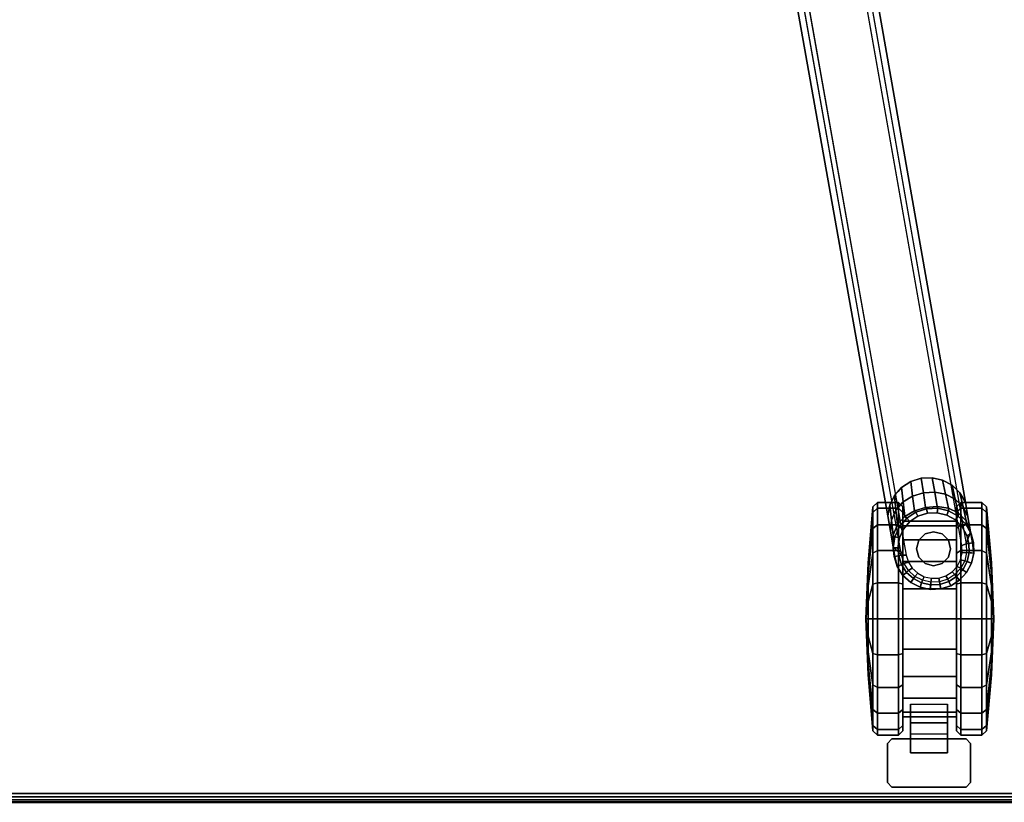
# Model space of a CAD drawing. Header units: inches. Extents: x 390 to 1835, y -266 to 136.
# Tile 864 of 1056: x 1637 to 1650, y -26 to -15. Entities that reach past the tile are written whole.
import ezdxf
from ezdxf.enums import TextEntityAlignment as Align

# ---------------------------------------------------------------- set-up
doc = ezdxf.new("R2010")
doc.units = ezdxf.units.IN
doc.header["$LTSCALE"] = 0.95294
doc.header["$MEASUREMENT"] = 0
for name, color, linetype in [('A-FURN-3-PLANES-TABLE-LEG-BASE', 253, 'Continuous'), ('A-FURN-3-PLANES-TABLE-LEG-CASTER', 253, 'Continuous'), ('A-FURN-3-PLANES-TABLE-LEG-CASTER-STEM', 253, 'Continuous'), ('A-FURN-3-PLANES-TABLE-LEG-CASTER-TRIM', 250, 'Continuous'), ('A-FURN-3-PLANES-TABLE-TOP-EDGE', 35, 'Continuous'), ('A-FURN-3-PLANES-TABLE-TOP-SURFACE-BOTTOM', 49, 'Continuous'), ('A-FURN-3-PLANES-TABLE-TOP-SURFACE-TOP', 33, 'Continuous'), ('A-FURN-HAWORTH-ATT', 251, 'Continuous')]:
    doc.layers.add(name, color=color, linetype=linetype)

# ---------------------------------------------------------------- blocks, each defined once
blk = doc.blocks.new('TARA-2460-JNC4-FLAT-3D-3')
at = {"layer": 'A-FURN-3-PLANES-TABLE-LEG-BASE'}
for points, invisible_edges in [([(52.82, -9.071, 6.269), (54.731, -19.804, 3.595), (54.915, -20.337, 5.246), (53.297, -11.229, 7.757)], 10), ([(55.182, -19.293, 3.664), (55.041, -19.338, 3.66), (52.82, -9.071, 6.269), (53.937, -9.113, 6.261)], 14), ([(54.821, -19.529, 3.636), (52.82, -9.071, 6.269), (54.918, -19.419, 3.651), (54.87, -19.474, 3.644)], 3), ([(54.918, -19.419, 3.651), (52.82, -9.071, 6.269), (55.041, -19.338, 3.66)], 3), ([(54.821, -19.529, 3.636), (54.757, -19.661, 3.617), (52.82, -9.071, 6.269)], 10), ([(54.757, -19.661, 3.617), (54.731, -19.804, 3.595), (52.82, -9.071, 6.269)], 8), ([(53.937, -9.113, 6.261), (54.188, -11.072, 7.757), (55.791, -20.182, 5.246), (55.781, -19.618, 3.596)], 5), ([(53.937, -9.113, 6.261), (55.329, -19.287, 3.661), (55.182, -19.293, 3.664)], 9), ([(55.329, -19.287, 3.661), (53.937, -9.113, 6.261), (55.473, -19.32, 3.651)], 3), ([(55.473, -19.32, 3.651), (53.937, -9.113, 6.261), (55.602, -19.39, 3.637)], 3), ([(55.602, -19.39, 3.637), (53.937, -9.113, 6.261), (55.707, -19.492, 3.618)], 3), ([(55.781, -19.618, 3.596), (55.707, -19.492, 3.618), (53.937, -9.113, 6.261)], 2), ([(54.979, -20.335, 5.305), (55.731, -20.203, 5.305), (54.128, -11.092, 7.816), (53.361, -11.227, 7.816)], 1), ([(55.852, -20.018, 3.53), (55.816, -19.818, 3.56), (55.781, -19.618, 3.596), (55.791, -20.182, 5.246)], 4), ([(54.731, -19.804, 3.595), (54.768, -20.013, 3.557), (54.805, -20.223, 3.528), (54.915, -20.337, 5.246)], 8), ([(55.188, -20.709, 3.189), (55.077, -20.652, 3.189), (55.029, -19.881, 3.189), (55.139, -19.807, 3.189)], 10), ([(55.139, -19.807, 3.189), (55.266, -19.767, 3.189), (55.311, -20.736, 3.189), (55.188, -20.709, 3.189)], 10), ([(55.266, -19.767, 3.189), (55.399, -19.762, 3.189), (55.436, -20.731, 3.189), (55.311, -20.736, 3.189)], 10), ([(55.399, -19.762, 3.189), (55.529, -19.793, 3.189), (55.556, -20.693, 3.189), (55.436, -20.731, 3.189)], 10), ([(55.529, -19.793, 3.189), (55.645, -19.858, 3.189), (55.661, -20.626, 3.189), (55.556, -20.693, 3.189)], 10), ([(54.984, -20.568, 3.189), (54.916, -20.463, 3.189), (54.887, -20.103, 3.189), (54.942, -19.982, 3.189)], 10), ([(54.942, -19.982, 3.189), (55.029, -19.881, 3.189), (55.077, -20.652, 3.189), (54.984, -20.568, 3.189)], 10), ([(55.645, -19.858, 3.189), (55.738, -19.953, 3.189), (55.746, -20.534, 3.189), (55.661, -20.626, 3.189)], 10), ([(55.738, -19.953, 3.189), (55.801, -20.07, 3.189), (55.805, -20.423, 3.189), (55.746, -20.534, 3.189)], 10), ([(54.916, -20.463, 3.189), (54.878, -20.343, 3.189), (54.868, -20.235, 3.189), (54.887, -20.103, 3.189)], 8), ([(55.801, -20.07, 3.189), (55.829, -20.176, 3.189), (55.833, -20.301, 3.189), (55.805, -20.423, 3.189)], 8), ([(54.979, -20.335, 5.305), (55.009, -20.43, 5.289), (55.735, -20.302, 5.289), (55.731, -20.203, 5.305)], 10), ([(55.735, -20.302, 5.289), (55.009, -20.43, 5.289), (55.062, -20.513, 5.274), (55.714, -20.398, 5.274)], 5), ([(55.714, -20.398, 5.274), (55.062, -20.513, 5.274), (55.135, -20.581, 5.261), (55.668, -20.487, 5.261)], 5), ([(55.668, -20.487, 5.261), (55.135, -20.581, 5.261), (55.223, -20.627, 5.251), (55.601, -20.561, 5.251)], 5), ([(55.601, -20.561, 5.251), (55.223, -20.627, 5.251), (55.321, -20.649, 5.245), (55.517, -20.615, 5.245)], 5), ([(55.321, -20.649, 5.245), (55.421, -20.645, 5.242), (55.517, -20.615, 5.245)], 8)]:
    blk.add_3dface(points, dxfattribs=dict(at, invisible_edges=invisible_edges))
for points in [[(55.791, -20.182, 5.246), (55.878, -20.167, 3.507), (55.852, -20.018, 3.53)], [(55.878, -20.167, 3.507), (55.891, -20.165, 3.256), (55.86, -20.049, 3.253), (55.852, -20.018, 3.53)], [(54.828, -20.353, 3.507), (54.805, -20.223, 3.528), (54.805, -20.235, 3.253), (54.816, -20.355, 3.256)], [(54.915, -20.337, 5.246), (54.805, -20.223, 3.528), (54.828, -20.353, 3.507)], [(55.891, -20.165, 3.256), (55.878, -20.167, 3.507), (55.896, -20.307, 3.256)], [(54.828, -20.353, 3.507), (54.816, -20.355, 3.256), (54.859, -20.49, 3.256)]]:
    blk.add_3dface(points, dxfattribs=at)
at = {"layer": 'A-FURN-3-PLANES-TABLE-LEG-CASTER-TRIM'}
for points in [[(55.04, -22.759, 1.575), (55.04, -22.353, 0.899), (55.04, -22.603, 0.899), (55.04, -23.009, 1.575)], [(55.04, -22.353, 0.899), (55.54, -22.353, 0.899), (55.54, -22.603, 0.899), (55.04, -22.603, 0.899)], [(55.54, -23.009, 1.575), (55.54, -22.603, 0.899), (55.54, -22.353, 0.899), (55.54, -22.759, 1.575)], [(55.04, -23.009, 1.575), (55.04, -22.603, 0.899), (55.54, -22.603, 0.899), (55.54, -23.009, 1.575)], [(55.04, -22.759, 1.575), (55.04, -23.009, 1.575), (55.54, -23.009, 1.575), (55.54, -22.759, 1.575)], [(54.787, -22.823, 1.575), (54.727, -22.883, 1.575), (54.727, -22.883, 1.7), (54.787, -22.823, 1.7)], [(54.727, -23.413, 1.7), (54.727, -22.883, 1.7), (54.727, -22.883, 1.575), (54.727, -23.413, 1.575)], [(55.792, -22.823, 1.575), (54.787, -22.823, 1.575), (54.787, -22.823, 1.7), (55.792, -22.823, 1.7)], [(55.792, -22.823, 1.7), (55.852, -22.883, 1.7), (55.852, -22.883, 1.575), (55.792, -22.823, 1.575)], [(55.852, -23.413, 1.575), (55.852, -22.883, 1.575), (55.852, -22.883, 1.7), (55.852, -23.413, 1.7)], [(54.787, -23.473, 1.7), (54.727, -23.413, 1.7), (54.727, -23.413, 1.575), (54.787, -23.473, 1.575)], [(55.792, -23.473, 1.7), (55.792, -23.473, 1.575), (55.852, -23.413, 1.575), (55.852, -23.413, 1.7)], [(54.787, -23.473, 1.7), (54.787, -23.473, 1.575), (55.792, -23.473, 1.575), (55.792, -23.473, 1.7)]]:
    blk.add_3dface(points, dxfattribs=at)
for points, invisible_edges in [([(54.787, -22.823, 1.7), (54.727, -22.883, 1.7), (55.852, -22.883, 1.7), (55.792, -22.823, 1.7)], 2), ([(55.792, -22.823, 1.575), (55.852, -22.883, 1.575), (54.727, -22.883, 1.575), (54.787, -22.823, 1.575)], 2), ([(55.852, -22.883, 1.7), (54.727, -22.883, 1.7), (54.727, -23.413, 1.7), (55.852, -23.413, 1.7)], 5), ([(55.852, -23.413, 1.575), (54.727, -23.413, 1.575), (54.727, -22.883, 1.575), (55.852, -22.883, 1.575)], 5), ([(54.727, -23.413, 1.7), (54.787, -23.473, 1.7), (55.792, -23.473, 1.7), (55.852, -23.413, 1.7)], 8), ([(55.852, -23.413, 1.575), (55.792, -23.473, 1.575), (54.787, -23.473, 1.575), (54.727, -23.413, 1.575)], 8)]:
    blk.add_3dface(points, dxfattribs=dict(at, invisible_edges=invisible_edges))
at = {"layer": 'A-FURN-3-PLANES-TABLE-TOP-SURFACE-BOTTOM'}
blk.add_3dface([(0.04, -0.04, 27.75), (59.64, -0.04, 27.75), (59.64, -23.562, 27.75), (0.04, -23.562, 27.75)], dxfattribs=at)
at = {"layer": 'A-FURN-3-PLANES-TABLE-TOP-SURFACE-TOP'}
blk.add_3dface([(0.04, -23.562, 29), (59.64, -23.562, 29), (59.64, -0.04, 29), (0.04, -0.04, 29)], dxfattribs=at)
at = {"layer": 'A-FURN-HAWORTH-ATT', "flags": 1}
for tag, p in [('HAWMC', (0, 0)), ('HAWPN', (0, -0.167)), ('HAWSN', (0, -0.333))]:
    blk.add_attdef(tag, text='', height=0.1, dxfattribs=at).set_placement(p, align=Align.TOP_CENTER)
at = {"layer": 'A-FURN-3-PLANES-TABLE-LEG-BASE'}
mesh = blk.add_polymesh((27, 2), dxfattribs=at)
for k, corner in enumerate([(54.075, -10.882, 26.443), (54.123, -10.814, 26.443), (54.071, -10.882, 8.192), (54.122, -10.81, 8.203), (54.08, -10.888, 8.049), (54.131, -10.816, 8.049), (54.088, -10.906, 7.967), (54.14, -10.838, 7.946), (54.1, -10.949, 7.896), (54.153, -10.893, 7.857), (54.114, -11.014, 7.843), (54.17, -10.973, 7.791), (54.128, -11.092, 7.816), (54.188, -11.072, 7.757), (55.731, -20.203, 5.305), (55.791, -20.182, 5.246), (55.735, -20.302, 5.289), (55.796, -20.298, 5.23), (55.714, -20.398, 5.274), (55.771, -20.41, 5.215), (55.668, -20.487, 5.261), (55.718, -20.513, 5.202), (55.601, -20.561, 5.251), (55.639, -20.599, 5.192), (55.517, -20.615, 5.245), (55.541, -20.662, 5.186), (55.421, -20.645, 5.242), (55.43, -20.697, 5.183), (55.321, -20.649, 5.245), (55.314, -20.702, 5.186), (55.223, -20.627, 5.251), (55.2, -20.676, 5.192), (55.135, -20.581, 5.261), (55.097, -20.623, 5.202), (55.062, -20.513, 5.274), (55.012, -20.544, 5.215), (55.009, -20.43, 5.289), (54.95, -20.447, 5.23), (54.979, -20.335, 5.305), (54.915, -20.337, 5.246), (53.361, -11.227, 7.816), (53.297, -11.229, 7.757), (53.348, -11.149, 7.843), (53.281, -11.13, 7.791), (53.339, -11.083, 7.896), (53.269, -11.049, 7.857), (53.335, -11.039, 7.967), (53.263, -10.993, 7.946), (53.337, -11.019, 8.049), (53.264, -10.969, 8.049), (53.343, -11.011, 8.192), (53.27, -10.96, 8.203), (53.338, -11.012, 26.443), (53.27, -10.964, 26.443)]):
    mesh.set_mesh_vertex(divmod(k, 2), corner)
mesh = blk.add_polymesh((4, 11), dxfattribs=at)
for k, corner in enumerate([(55.86, -20.049, 3.253), (55.789, -19.916, 3.246), (55.683, -19.81, 3.241), (55.552, -19.736, 3.238), (55.406, -19.701, 3.236), (55.256, -19.707, 3.236), (55.112, -19.753, 3.236), (54.987, -19.836, 3.238), (54.889, -19.95, 3.241), (54.826, -20.086, 3.246), (54.805, -20.235, 3.253), (55.852, -20.018, 3.53), (55.791, -19.872, 3.501), (55.685, -19.763, 3.448), (55.55, -19.698, 3.386), (55.401, -19.676, 3.329), (55.243, -19.691, 3.302), (55.091, -19.735, 3.334), (54.961, -19.811, 3.393), (54.862, -19.922, 3.454), (54.805, -20.064, 3.507), (54.805, -20.223, 3.528), (55.816, -19.818, 3.56), (55.749, -19.682, 3.556), (55.643, -19.576, 3.539), (55.512, -19.509, 3.515), (55.365, -19.481, 3.491), (55.212, -19.492, 3.479), (55.066, -19.536, 3.493), (54.939, -19.614, 3.518), (54.841, -19.725, 3.541), (54.781, -19.862, 3.558), (54.768, -20.013, 3.557), (55.781, -19.618, 3.596), (55.707, -19.492, 3.618), (55.602, -19.39, 3.637), (55.473, -19.32, 3.651), (55.329, -19.287, 3.661), (55.182, -19.293, 3.664), (55.041, -19.338, 3.66), (54.918, -19.419, 3.651), (54.821, -19.529, 3.636), (54.757, -19.661, 3.617), (54.731, -19.804, 3.595)]):
    mesh.set_mesh_vertex(divmod(k, 11), corner)
mesh = blk.add_polymesh((25, 2), dxfattribs=at)
for k, corner in enumerate([(55.801, -20.07, 3.189), (55.86, -20.049, 3.253), (55.829, -20.176, 3.189), (55.891, -20.165, 3.256), (55.833, -20.301, 3.189), (55.896, -20.307, 3.256), (55.805, -20.423, 3.189), (55.864, -20.445, 3.256), (55.746, -20.534, 3.189), (55.798, -20.57, 3.256), (55.661, -20.626, 3.189), (55.702, -20.674, 3.256), (55.556, -20.693, 3.189), (55.582, -20.75, 3.256), (55.436, -20.731, 3.189), (55.447, -20.793, 3.256), (55.311, -20.736, 3.189), (55.306, -20.799, 3.256), (55.188, -20.709, 3.189), (55.167, -20.769, 3.256), (55.077, -20.652, 3.189), (55.041, -20.704, 3.256), (54.984, -20.568, 3.189), (54.936, -20.609, 3.256), (54.916, -20.463, 3.189), (54.859, -20.49, 3.256), (54.878, -20.343, 3.189), (54.816, -20.355, 3.256), (54.868, -20.235, 3.189), (54.805, -20.235, 3.253), (54.887, -20.103, 3.189), (54.826, -20.086, 3.246), (54.942, -19.982, 3.189), (54.889, -19.95, 3.241), (55.029, -19.881, 3.189), (54.987, -19.836, 3.238), (55.139, -19.807, 3.189), (55.112, -19.753, 3.236), (55.266, -19.767, 3.189), (55.256, -19.707, 3.236), (55.399, -19.762, 3.189), (55.406, -19.701, 3.236), (55.529, -19.793, 3.189), (55.552, -19.736, 3.238), (55.645, -19.858, 3.189), (55.683, -19.81, 3.241), (55.738, -19.953, 3.189), (55.789, -19.916, 3.246), (55.801, -20.07, 3.189), (55.86, -20.049, 3.253)]):
    mesh.set_mesh_vertex(divmod(k, 2), corner)
mesh = blk.add_polymesh((2, 13), dxfattribs=at)
for k, corner in enumerate([(54.828, -20.353, 3.507), (54.859, -20.49, 3.256), (54.936, -20.609, 3.256), (55.041, -20.704, 3.256), (55.167, -20.769, 3.256), (55.306, -20.799, 3.256), (55.447, -20.793, 3.256), (55.582, -20.75, 3.256), (55.702, -20.674, 3.256), (55.798, -20.57, 3.256), (55.864, -20.445, 3.256), (55.896, -20.307, 3.256), (55.878, -20.167, 3.507), (54.915, -20.337, 5.246), (54.95, -20.447, 5.23), (55.012, -20.544, 5.215), (55.097, -20.623, 5.202), (55.2, -20.676, 5.192), (55.314, -20.702, 5.186), (55.43, -20.697, 5.183), (55.541, -20.662, 5.186), (55.639, -20.599, 5.192), (55.718, -20.513, 5.202), (55.771, -20.41, 5.215), (55.796, -20.298, 5.23), (55.791, -20.182, 5.246)]):
    mesh.set_mesh_vertex(divmod(k, 13), corner)
at = {"layer": 'A-FURN-3-PLANES-TABLE-LEG-CASTER'}
mesh = blk.add_polymesh((20, 3), dxfattribs=dict(at, m_close=True))
for k, corner in enumerate([(54.53, -21.198, 3.09), (54.464, -21.198, 2.334), (54.432, -21.198, 1.575), (54.53, -21.666, 3.016), (54.464, -21.433, 2.297), (54.432, -21.198, 1.575), (54.53, -22.089, 2.801), (54.464, -21.644, 2.189), (54.432, -21.198, 1.575), (54.53, -22.424, 2.465), (54.464, -21.812, 2.021), (54.432, -21.198, 1.575), (54.53, -22.639, 2.043), (54.464, -21.92, 1.809), (54.432, -21.198, 1.575), (54.53, -22.713, 1.575), (54.464, -21.957, 1.575), (54.432, -21.198, 1.575), (54.53, -22.639, 1.107), (54.464, -21.92, 1.341), (54.432, -21.198, 1.575), (54.53, -22.424, 0.685), (54.464, -21.812, 1.129), (54.432, -21.198, 1.575), (54.53, -22.089, 0.349), (54.464, -21.644, 0.961), (54.432, -21.198, 1.575), (54.53, -21.666, 0.134), (54.464, -21.433, 0.853), (54.432, -21.198, 1.575), (54.53, -21.198, 0.06), (54.464, -21.198, 0.816), (54.432, -21.198, 1.575), (54.53, -20.73, 0.134), (54.464, -20.964, 0.853), (54.432, -21.198, 1.575), (54.53, -20.308, 0.349), (54.464, -20.752, 0.961), (54.432, -21.198, 1.575), (54.53, -19.973, 0.685), (54.464, -20.584, 1.129), (54.432, -21.198, 1.575), (54.53, -19.757, 1.107), (54.464, -20.477, 1.341), (54.432, -21.198, 1.575), (54.53, -19.683, 1.575), (54.464, -20.44, 1.575), (54.432, -21.198, 1.575), (54.53, -19.757, 2.043), (54.464, -20.477, 1.809), (54.432, -21.198, 1.575), (54.53, -19.973, 2.465), (54.464, -20.584, 2.021), (54.432, -21.198, 1.575), (54.53, -20.308, 2.801), (54.464, -20.752, 2.189), (54.432, -21.198, 1.575), (54.53, -20.73, 3.016), (54.464, -20.964, 2.297), (54.432, -21.198, 1.575)]):
    mesh.set_mesh_vertex(divmod(k, 3), corner)
mesh = blk.add_polymesh((20, 4), dxfattribs=dict(at, m_close=True))
for k, corner in enumerate([(55.659, -21.198, 3.09), (55.659, -21.198, 2.9), (54.936, -21.198, 2.9), (54.936, -21.198, 3.09), (55.659, -21.666, 3.016), (55.659, -21.608, 2.835), (54.936, -21.608, 2.835), (54.936, -21.666, 3.016), (55.659, -22.089, 2.801), (55.659, -21.977, 2.647), (54.936, -21.977, 2.647), (54.936, -22.089, 2.801), (55.659, -22.424, 2.465), (55.659, -22.27, 2.354), (54.936, -22.27, 2.354), (54.936, -22.424, 2.465), (55.659, -22.639, 2.043), (55.659, -22.458, 1.984), (54.936, -22.458, 1.984), (54.936, -22.639, 2.043), (55.659, -22.713, 1.575), (55.659, -22.523, 1.575), (54.936, -22.523, 1.575), (54.936, -22.713, 1.575), (55.659, -22.639, 1.107), (55.659, -22.458, 1.166), (54.936, -22.458, 1.166), (54.936, -22.639, 1.107), (55.659, -22.424, 0.685), (55.659, -22.27, 0.796), (54.936, -22.27, 0.796), (54.936, -22.424, 0.685), (55.659, -22.089, 0.349), (55.659, -21.977, 0.503), (54.936, -21.977, 0.503), (54.936, -22.089, 0.349), (55.659, -21.666, 0.134), (55.659, -21.608, 0.315), (54.936, -21.608, 0.315), (54.936, -21.666, 0.134), (55.659, -21.198, 0.06), (55.659, -21.198, 0.25), (54.936, -21.198, 0.25), (54.936, -21.198, 0.06), (55.659, -20.73, 0.134), (55.659, -20.789, 0.315), (54.936, -20.789, 0.315), (54.936, -20.73, 0.134), (55.659, -20.308, 0.349), (55.659, -20.42, 0.503), (54.936, -20.42, 0.503), (54.936, -20.308, 0.349), (55.659, -19.973, 0.685), (55.659, -20.127, 0.796), (54.936, -20.127, 0.796), (54.936, -19.973, 0.685), (55.659, -19.757, 1.107), (55.659, -19.938, 1.166), (54.936, -19.938, 1.166), (54.936, -19.757, 1.107), (55.659, -19.683, 1.575), (55.659, -19.874, 1.575), (54.936, -19.874, 1.575), (54.936, -19.683, 1.575), (55.659, -19.757, 2.043), (55.659, -19.938, 1.984), (54.936, -19.938, 1.984), (54.936, -19.757, 2.043), (55.659, -19.973, 2.465), (55.659, -20.127, 2.354), (54.936, -20.127, 2.354), (54.936, -19.973, 2.465), (55.659, -20.308, 2.801), (55.659, -20.42, 2.647), (54.936, -20.42, 2.647), (54.936, -20.308, 2.801), (55.659, -20.73, 3.016), (55.659, -20.789, 2.835), (54.936, -20.789, 2.835), (54.936, -20.73, 3.016)]):
    mesh.set_mesh_vertex(divmod(k, 4), corner)
mesh = blk.add_polymesh((20, 3), dxfattribs=dict(at, m_close=True))
for k, corner in enumerate([(56.065, -21.198, 3.09), (56.132, -21.198, 2.334), (56.164, -21.198, 1.575), (56.065, -20.73, 3.016), (56.132, -20.964, 2.297), (56.164, -21.198, 1.575), (56.065, -20.308, 2.801), (56.132, -20.752, 2.189), (56.164, -21.198, 1.575), (56.065, -19.973, 2.465), (56.132, -20.584, 2.021), (56.164, -21.198, 1.575), (56.065, -19.757, 2.043), (56.132, -20.477, 1.809), (56.164, -21.198, 1.575), (56.065, -19.683, 1.575), (56.132, -20.44, 1.575), (56.164, -21.198, 1.575), (56.065, -19.757, 1.107), (56.132, -20.477, 1.341), (56.164, -21.198, 1.575), (56.065, -19.973, 0.685), (56.132, -20.584, 1.129), (56.164, -21.198, 1.575), (56.065, -20.308, 0.349), (56.132, -20.752, 0.961), (56.164, -21.198, 1.575), (56.065, -20.73, 0.134), (56.132, -20.964, 0.853), (56.164, -21.198, 1.575), (56.065, -21.198, 0.06), (56.132, -21.198, 0.816), (56.164, -21.198, 1.575), (56.065, -21.666, 0.134), (56.132, -21.433, 0.853), (56.164, -21.198, 1.575), (56.065, -22.089, 0.349), (56.132, -21.644, 0.961), (56.164, -21.198, 1.575), (56.065, -22.424, 0.685), (56.132, -21.812, 1.129), (56.164, -21.198, 1.575), (56.065, -22.639, 1.107), (56.132, -21.92, 1.341), (56.164, -21.198, 1.575), (56.065, -22.713, 1.575), (56.132, -21.957, 1.575), (56.164, -21.198, 1.575), (56.065, -22.639, 2.043), (56.132, -21.92, 1.809), (56.164, -21.198, 1.575), (56.065, -22.424, 2.465), (56.132, -21.812, 2.021), (56.164, -21.198, 1.575), (56.065, -22.089, 2.801), (56.132, -21.644, 2.189), (56.164, -21.198, 1.575), (56.065, -21.666, 3.016), (56.132, -21.433, 2.297), (56.164, -21.198, 1.575)]):
    mesh.set_mesh_vertex(divmod(k, 3), corner)
at = {"layer": 'A-FURN-3-PLANES-TABLE-LEG-CASTER-STEM'}
mesh = blk.add_polymesh((2, 13), dxfattribs=at)
for k, corner in enumerate([(55.152, -20.363, 2.06), (55.236, -20.447, 2.06), (55.351, -20.478, 2.06), (55.466, -20.447, 2.06), (55.55, -20.363, 2.06), (55.581, -20.248, 2.06), (55.55, -20.133, 2.06), (55.466, -20.049, 2.06), (55.351, -20.018, 2.06), (55.236, -20.049, 2.06), (55.152, -20.133, 2.06), (55.121, -20.248, 2.06), (55.152, -20.363, 2.06), (55.152, -20.363, 3.189), (55.236, -20.447, 3.189), (55.351, -20.478, 3.189), (55.466, -20.447, 3.189), (55.55, -20.363, 3.189), (55.581, -20.248, 3.189), (55.55, -20.133, 3.189), (55.466, -20.049, 3.189), (55.351, -20.018, 3.189), (55.236, -20.049, 3.189), (55.152, -20.133, 3.189), (55.121, -20.248, 3.189), (55.152, -20.363, 3.189)]):
    mesh.set_mesh_vertex(divmod(k, 13), corner)
at = {"layer": 'A-FURN-3-PLANES-TABLE-LEG-CASTER-TRIM'}
mesh = blk.add_polymesh((20, 4), dxfattribs=dict(at, m_close=True))
for k, corner in enumerate([(54.936, -21.198, 3.09), (54.876, -21.198, 3.15), (54.59, -21.198, 3.15), (54.53, -21.198, 3.09), (54.936, -21.666, 3.016), (54.876, -21.685, 3.073), (54.59, -21.685, 3.073), (54.53, -21.666, 3.016), (54.936, -22.089, 2.801), (54.876, -22.124, 2.849), (54.59, -22.124, 2.849), (54.53, -22.089, 2.801), (54.936, -22.424, 2.465), (54.876, -22.472, 2.501), (54.59, -22.472, 2.501), (54.53, -22.424, 2.465), (54.936, -22.639, 2.043), (54.876, -22.696, 2.062), (54.59, -22.696, 2.062), (54.53, -22.639, 2.043), (54.936, -22.713, 1.575), (54.876, -22.773, 1.575), (54.59, -22.773, 1.575), (54.53, -22.713, 1.575), (54.936, -22.639, 1.107), (54.876, -22.696, 1.088), (54.59, -22.696, 1.088), (54.53, -22.639, 1.107), (54.936, -22.424, 0.685), (54.876, -22.472, 0.649), (54.59, -22.472, 0.649), (54.53, -22.424, 0.685), (54.936, -22.089, 0.349), (54.876, -22.124, 0.301), (54.59, -22.124, 0.301), (54.53, -22.089, 0.349), (54.936, -21.666, 0.134), (54.876, -21.685, 0.077), (54.59, -21.685, 0.077), (54.53, -21.666, 0.134), (54.936, -21.198, 0.06), (54.876, -21.198), (54.59, -21.198), (54.53, -21.198, 0.06), (54.936, -20.73, 0.134), (54.876, -20.712, 0.077), (54.59, -20.712, 0.077), (54.53, -20.73, 0.134), (54.936, -20.308, 0.349), (54.876, -20.272, 0.301), (54.59, -20.272, 0.301), (54.53, -20.308, 0.349), (54.936, -19.973, 0.685), (54.876, -19.924, 0.649), (54.59, -19.924, 0.649), (54.53, -19.973, 0.685), (54.936, -19.757, 1.107), (54.876, -19.7, 1.088), (54.59, -19.7, 1.088), (54.53, -19.757, 1.107), (54.936, -19.683, 1.575), (54.876, -19.623, 1.575), (54.59, -19.623, 1.575), (54.53, -19.683, 1.575), (54.936, -19.757, 2.043), (54.876, -19.7, 2.062), (54.59, -19.7, 2.062), (54.53, -19.757, 2.043), (54.936, -19.973, 2.465), (54.876, -19.924, 2.501), (54.59, -19.924, 2.501), (54.53, -19.973, 2.465), (54.936, -20.308, 2.801), (54.876, -20.272, 2.849), (54.59, -20.272, 2.849), (54.53, -20.308, 2.801), (54.936, -20.73, 3.016), (54.876, -20.712, 3.073), (54.59, -20.712, 3.073), (54.53, -20.73, 3.016)]):
    mesh.set_mesh_vertex(divmod(k, 4), corner)
mesh = blk.add_polymesh((20, 4), dxfattribs=dict(at, m_close=True))
for k, corner in enumerate([(55.659, -21.198, 3.09), (55.719, -21.198, 3.15), (56.005, -21.198, 3.15), (56.065, -21.198, 3.09), (55.659, -20.73, 3.016), (55.719, -20.712, 3.073), (56.005, -20.712, 3.073), (56.065, -20.73, 3.016), (55.659, -20.308, 2.801), (55.719, -20.272, 2.849), (56.005, -20.272, 2.849), (56.065, -20.308, 2.801), (55.659, -19.973, 2.465), (55.719, -19.924, 2.501), (56.005, -19.924, 2.501), (56.065, -19.973, 2.465), (55.659, -19.757, 2.043), (55.719, -19.7, 2.062), (56.005, -19.7, 2.062), (56.065, -19.757, 2.043), (55.659, -19.683, 1.575), (55.719, -19.623, 1.575), (56.005, -19.623, 1.575), (56.065, -19.683, 1.575), (55.659, -19.757, 1.107), (55.719, -19.7, 1.088), (56.005, -19.7, 1.088), (56.065, -19.757, 1.107), (55.659, -19.973, 0.685), (55.719, -19.924, 0.649), (56.005, -19.924, 0.649), (56.065, -19.973, 0.685), (55.659, -20.308, 0.349), (55.719, -20.272, 0.301), (56.005, -20.272, 0.301), (56.065, -20.308, 0.349), (55.659, -20.73, 0.134), (55.719, -20.712, 0.077), (56.005, -20.712, 0.077), (56.065, -20.73, 0.134), (55.659, -21.198, 0.06), (55.719, -21.198), (56.005, -21.198), (56.065, -21.198, 0.06), (55.659, -21.666, 0.134), (55.719, -21.685, 0.077), (56.005, -21.685, 0.077), (56.065, -21.666, 0.134), (55.659, -22.089, 0.349), (55.719, -22.124, 0.301), (56.005, -22.124, 0.301), (56.065, -22.089, 0.349), (55.659, -22.424, 0.685), (55.719, -22.472, 0.649), (56.005, -22.472, 0.649), (56.065, -22.424, 0.685), (55.659, -22.639, 1.107), (55.719, -22.696, 1.088), (56.005, -22.696, 1.088), (56.065, -22.639, 1.107), (55.659, -22.713, 1.575), (55.719, -22.773, 1.575), (56.005, -22.773, 1.575), (56.065, -22.713, 1.575), (55.659, -22.639, 2.043), (55.719, -22.696, 2.062), (56.005, -22.696, 2.062), (56.065, -22.639, 2.043), (55.659, -22.424, 2.465), (55.719, -22.472, 2.501), (56.005, -22.472, 2.501), (56.065, -22.424, 2.465), (55.659, -22.089, 2.801), (55.719, -22.124, 2.849), (56.005, -22.124, 2.849), (56.065, -22.089, 2.801), (55.659, -21.666, 3.016), (55.719, -21.685, 3.073), (56.005, -21.685, 3.073), (56.065, -21.666, 3.016)]):
    mesh.set_mesh_vertex(divmod(k, 4), corner)
at = {"layer": 'A-FURN-3-PLANES-TABLE-TOP-EDGE'}
mesh = blk.add_polymesh((2, 10), dxfattribs=at)
for k, corner in enumerate([(0.04, -23.562, 29), (0.04, -23.607, 28.991), (0.04, -23.645, 28.965), (0.04, -23.671, 28.927), (0.04, -23.68, 28.882), (0.04, -23.68, 27.868), (0.04, -23.671, 27.823), (0.04, -23.645, 27.785), (0.04, -23.607, 27.759), (0.04, -23.562, 27.75), (59.64, -23.562, 29), (59.64, -23.607, 28.991), (59.64, -23.645, 28.965), (59.64, -23.671, 28.927), (59.64, -23.68, 28.882), (59.64, -23.68, 27.868), (59.64, -23.671, 27.823), (59.64, -23.645, 27.785), (59.64, -23.607, 27.759), (59.64, -23.562, 27.75)]):
    mesh.set_mesh_vertex(divmod(k, 10), corner)

msp = doc.modelspace()

# ---------------------------------------------------------------- block references
msp.add_blockref('TARA-2460-JNC4-FLAT-3D-3', (1594.076, -2.253))

doc.saveas('drawing.dxf')
